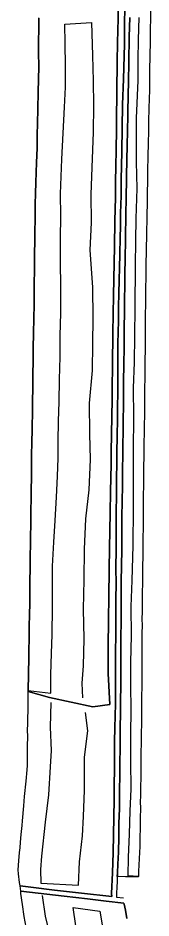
# Model space of a CAD drawing. Extents: x 154825 to 158680, y 370717 to 378075.
# Drawn here: x 156546.7 to 156616, y 375205 to 375674 of the extents above; entities that cross this region are included whole.
import ezdxf

# ---------------------------------------------------------------- set-up
doc = ezdxf.new("R2010")
doc.units = 0
for name, color, linetype in [('hoogteverschillijn', 7, 'Continuous'), ('maaiveldlijn algemeen - bomenrij', 7, 'Continuous'), ('maaiveldlijn algemeen - onverhard', 7, 'Continuous'), ('vlak_Bos', 7, 'Continuous'), ('vlak_Grasland', 7, 'Continuous'), ('vlak_Grazige_vegetatie', 7, 'Continuous')]:
    doc.layers.add(name, color=color, linetype=linetype)

msp = doc.modelspace()

# ---------------------------------------------------------------- linework, layer by layer
at = {"layer": 'hoogteverschillijn'}
for points in [[(156616, 375683.36), (156615.82, 375674.01), (156615.65, 375667.99), (156615.59, 375662.44), (156615.39, 375653.59), (156615.26, 375647.55), (156615.27, 375643.09), (156615.14, 375636.5), (156615.02, 375631.94), (156614.87, 375626.97), (156614.74, 375620.1), (156614.67, 375615.22), (156614.52, 375608.7), (156614.42, 375602.28), (156614.25, 375594.24), (156614.2, 375590.23), (156614.03, 375581.79), (156613.96, 375576.68), (156613.82, 375572.35), (156613.8, 375568.53), (156613.7, 375563.23), (156613.64, 375558.63), (156613.5, 375555.97), (156613.48, 375551.6), (156613.39, 375546.55), (156613.35, 375543.56), (156613.3, 375538.26), (156613.19, 375533.73), (156613.18, 375527.95), (156613.07, 375524.77), (156613.04, 375519.53), (156613.04, 375514.76), (156612.98, 375509.86), (156612.9, 375501.16), (156612.78, 375495.72), (156612.78, 375487.28), (156612.68, 375479.98), (156612.63, 375474.2), (156612.57, 375470.49), (156612.53, 375466.16), (156612.45, 375462.69), (156612.4, 375459.32), (156612.36, 375456.7), (156612.34, 375453.63), (156612.28, 375449.37), (156612.24, 375444.22), (156612.15, 375441.35), (156612.12, 375435.85), (156612.11, 375433.1), (156612.05, 375430.37), (156611.97, 375425.08), (156611.96, 375422.27), (156611.91, 375418.61), (156611.87, 375413.43), (156611.86, 375409.76), (156611.85, 375408.05), (156611.84, 375406.6), (156611.78, 375404.81), (156611.75, 375401.58), (156611.69, 375397.52), (156611.66, 375392.94), (156611.63, 375388.73), (156611.53, 375385.7), (156611.52, 375379.49), (156611.48, 375374.67), (156611.42, 375371.83), (156611.34, 375367.99), (156611.36, 375364.37), (156611.31, 375361.1), (156611.32, 375357.25), (156611.28, 375353.6), (156611.31, 375348.81), (156611.3, 375344.29), (156611.3, 375341.61), (156611.31, 375336.68), (156611.24, 375330.98), (156611.17, 375325.29), (156611.1, 375320.77), (156611.06, 375315.48), (156611, 375311.71), (156610.99, 375308.99), (156610.97, 375306.02), (156610.92, 375301.52), (156610.88, 375298.52), (156610.86, 375295.95), (156610.78, 375291.4), (156610.74, 375288.16), (156610.7, 375283.85), (156610.67, 375280.71), (156610.65, 375279.16), (156610.63, 375276.8), (156610.61, 375274.76), (156610.57, 375273.16), (156610.57, 375270.71), (156610.5, 375268.4), (156610.44, 375265.62), (156610.45, 375262.07), (156610.36, 375257.16), (156610.34, 375254.15), (156610.29, 375251.42), (156610.21, 375247.18), (156610.18, 375244.58), (156610.1, 375242.25), (156609.95, 375239.12), (156609.83, 375235.99), (156609.67, 375232.41), (156609.56, 375229.31), (156609.45, 375227.37), (156609.43, 375226.6), (156604.15, 375226.97), (156604.36, 375236.73), (156604.78, 375248.69), (156605.23, 375260.88), (156605.64, 375272.08), (156605.48, 375286.74), (156605.41, 375301.35), (156605.61, 375312.96), (156605.52, 375326.77), (156605.43, 375338.32), (156605.81, 375351.94), (156605.61, 375367.27), (156606.19, 375380.88), (156606.69, 375399.08), (156606.85, 375418.63), (156606.96, 375430.95), (156606.96, 375449.04), (156607.14, 375465.91), (156606.84, 375481.33), (156607.36, 375494.54), (156607.59, 375508.3), (156607.71, 375523), (156607.92, 375545.05), (156608.18, 375557.98), (156608.19, 375569.54), (156608.76, 375585.14), (156608.5, 375599), (156608.52, 375610.2), (156608.52, 375621.91), (156609.3, 375641.43), (156609.4, 375652.2), (156609.42, 375662.66), (156609.78, 375674.29)], [(156557.58, 375673.94), (156557.39, 375656.29), (156557.52, 375648.58), (156557.18, 375635.53), (156556.97, 375626.53), (156556.89, 375619.31), (156556.74, 375613.05), (156556.61, 375606.21), (156556.35, 375598.74), (156555.96, 375588.26), (156555.76, 375582.58), (156555.7, 375577.04), (156555.62, 375573.23), (156555.57, 375569.23), (156555.48, 375562.59), (156555.4, 375557.08), (156555.38, 375552.05), (156555.25, 375542.27), (156555.1, 375536.09), (156555.08, 375533.46), (156555.14, 375525.25), (156554.91, 375516.88), (156554.76, 375510.27), (156554.61, 375501.38), (156554.56, 375496.38), (156554.47, 375487.17), (156554.38, 375480.39), (156554.3, 375475.11), (156554.17, 375468.87), (156554.01, 375460.66), (156553.89, 375451.69), (156553.8, 375447.18), (156553.81, 375439.48), (156553.65, 375433.99), (156553.62, 375428.69), (156553.52, 375422.82), (156553.44, 375418.07), (156553.34, 375409.91), (156553.2, 375404.03), (156553.15, 375399.34), (156553.06, 375394.12), (156552.96, 375387.29), (156552.85, 375380.53), (156552.79, 375370.57), (156552.61, 375361.47), (156552.6, 375358.66), (156552.5, 375354.48), (156552.5, 375350.21), (156552.36, 375344.78), (156552.29, 375341.99), (156552.19, 375330.98), (156552.07, 375324.6), (156552.01, 375323.48), (156563.81, 375322.08), (156563.79, 375331.94), (156564.07, 375342.79), (156564.49, 375352.76), (156564.69, 375366.76), (156564.65, 375378.1), (156564.74, 375388.32), (156565.36, 375400.91), (156566.14, 375412.2), (156566.7, 375424.34), (156567.27, 375435.18), (156567.66, 375444.61), (156567.69, 375453.26), (156567.77, 375463.86), (156568.22, 375473.97), (156568.27, 375485.54), (156568.64, 375497.42), (156568.62, 375508.42), (156568.98, 375520.34), (156569.03, 375534.78), (156568.77, 375546.12), (156568.87, 375559), (156569.08, 375570.94), (156568.91, 375582.33), (156569.48, 375600.51), (156570.25, 375614.02), (156570.92, 375627.55), (156571.37, 375638.08), (156571.52, 375649.09), (156571.2, 375660.78), (156571.12, 375670.77), (156585.03, 375671.66), (156585.48, 375654.57), (156585.92, 375641.24), (156586.04, 375628.44), (156585.82, 375614.48), (156585.2, 375596.1), (156584.59, 375582.02), (156584.85, 375567.54), (156584.12, 375553.01), (156585.49, 375533.75), (156585.77, 375517.65), (156585.48, 375504.18), (156585.38, 375490.24), (156583.76, 375473.26), (156584.01, 375457.22), (156584.29, 375443.98), (156583.64, 375428.19), (156581.9, 375412.93), (156581.2, 375397.19), (156581.01, 375381.24), (156580.65, 375365.98), (156581.04, 375350.39), (156580.67, 375336.45), (156580.03, 375327.37), (156580.39, 375319.7)], [(156563.72, 375317.23), (156563.46, 375304.48), (156564, 375292.25), (156563.49, 375283.78), (156562.52, 375269.08), (156560.9, 375254.93), (156558.94, 375237.15), (156558.5, 375230.26), (156558.63, 375223.12), (156578.31, 375222.12), (156578.78, 375234.27), (156580.23, 375247.81), (156580.84, 375257.83), (156581.28, 375271.63), (156581.43, 375288.79), (156583.16, 375302.57), (156581.85, 375312.01)], [(156559.27, 375216.66), (156560.79, 375205.96), (156563.08, 375196.57)], [(156576.79, 375200.87), (156575.39, 375210.46), (156589.37, 375208.51), (156591.13, 375198.23)], [(156603.35, 375204.65), (156602.64, 375208.99), (156602.02, 375212.2)]]:
    msp.add_lwpolyline(points, dxfattribs=at)
at = {"layer": 'maaiveldlijn algemeen - bomenrij'}
for points in [[(156598.42, 375698.91), (156598.97, 375673.82), (156598.63, 375661.28), (156598.45, 375651.27), (156598.1, 375620.37), (156598.05, 375616.05), (156597.86, 375605.24), (156597.7, 375596.75), (156597.55, 375588.7), (156597.44, 375580.48), (156597.23, 375568.38), (156596.95, 375554.95), (156596.53, 375529.48), (156596.2, 375509.95), (156595.99, 375493.1), (156595.8, 375480.97), (156595.69, 375473.69), (156595.54, 375467.82), (156595.39, 375455.53), (156595.28, 375449.56), (156595.23, 375444.71), (156595.2, 375441.37), (156595.02, 375434.54), (156594.97, 375427.11), (156594.75, 375416.3), (156594.6, 375406.73), (156594.45, 375397.86), (156594.17, 375386.53), (156594.15, 375380.54), (156594.11, 375378.52), (156594.06, 375376.51), (156594, 375370.59), (156593.85, 375362.27), (156593.68, 375344.33), (156593.67, 375332.35), (156594.52, 375316.27), (156585.7, 375314.94), (156563.18, 375319.95), (156552.01, 375323.08)], [(156609.28, 375226.37), (156602.66, 375226.48), (156598.43, 375226.55)]]:
    msp.add_lwpolyline(points, dxfattribs=at)
at = {"layer": 'maaiveldlijn algemeen - onverhard'}
for points in [[(156547.83, 375221.66), (156553.41, 375221.03), (156565.8, 375219.48), (156579.82, 375217.95), (156595.51, 375216.15), (156595.42, 375217.73), (156595.88, 375228.48), (156596.25, 375239.1), (156596.85, 375266.69), (156597.01, 375290.22), (156597.06, 375296.09), (156597.22, 375304.87), (156597.32, 375309.46), (156597.42, 375317.4), (156597.53, 375326.71), (156597.57, 375331.49), (156597.59, 375341.18), (156597.65, 375354.88), (156597.67, 375369.34), (156597.77, 375381.06), (156597.73, 375385.48), (156597.78, 375399.01), (156597.91, 375415.62), (156598.08, 375426.11), (156598.09, 375434.97), (156598.2, 375441.2), (156598.27, 375450.23), (156598.34, 375453.51), (156598.51, 375467.7), (156598.64, 375482.37), (156598.74, 375492.2), (156598.77, 375504.37), (156599.03, 375516.2), (156599.11, 375524.01), (156599.28, 375529.93), (156599.45, 375538.12), (156599.55, 375543.34), (156599.78, 375551.54), (156599.98, 375559.18), (156600.16, 375565.83), (156600.19, 375572.35), (156600.4, 375581.4), (156600.5, 375589.63), (156600.8, 375604.52), (156601.14, 375628.99), (156601.65, 375642.23), (156602.16, 375660.37), (156602.13, 375669.51), (156602.34, 375680.89)], [(156604.89, 375674.25), (156604.68, 375664.16), (156604.45, 375650.98), (156604.25, 375640.94), (156604.12, 375633.9), (156603.95, 375624.88), (156603.74, 375613.48), (156603.65, 375609.27), (156603.35, 375598.34), (156603.3, 375593.3), (156603.22, 375588.34), (156603.12, 375582.27), (156603.04, 375577.9), (156602.96, 375574.09), (156602.84, 375568.89), (156602.68, 375562.25), (156602.64, 375557.28), (156602.53, 375549.84), (156602.48, 375547.03), (156602.38, 375542.27), (156602.4, 375538.28), (156602.33, 375533.2), (156602.21, 375528.71), (156602.2, 375524.09), (156602.15, 375518.79), (156602.07, 375514.45), (156602.01, 375505.39), (156601.95, 375499.09), (156601.91, 375497), (156601.93, 375495.43), (156601.87, 375492.61), (156601.75, 375485.37), (156601.7, 375482.3), (156601.74, 375479.97), (156601.6, 375471.46), (156601.51, 375465.16), (156601.51, 375460.63), (156601.32, 375449.52), (156601.27, 375447.4), (156601.18, 375437.67), (156601.07, 375429.04), (156601.01, 375423.36), (156600.86, 375412.66), (156600.82, 375405.07), (156600.79, 375397.12), (156600.68, 375388.34), (156600.53, 375380.43), (156600.42, 375362.22), (156600.38, 375357.6), (156600.33, 375353.03), (156600.32, 375345.97), (156600.36, 375340.16), (156600.25, 375326.23), (156600.24, 375323.98), (156600.18, 375320.12), (156600.03, 375311.88), (156599.93, 375304.03), (156599.89, 375293.46), (156599.78, 375285.81), (156599.69, 375278.46), (156599.62, 375272.29), (156599.52, 375266.61), (156599.51, 375261.98), (156599.31, 375254.16), (156599.2, 375247.09), (156599.03, 375239.27), (156598.72, 375232.95), (156598.52, 375228.56), (156598.17, 375220.54), (156598.04, 375218.49), (156598.02, 375217.35), (156598.09, 375215.78), (156601.69, 375215.46)], [(156551.39, 375197.39), (156549.96, 375205.72), (156549.05, 375211.99), (156548.11, 375217.7), (156548.11, 375218.9), (156547.83, 375221.66), (156547.41, 375223.47), (156546.94, 375227.96), (156546.7, 375230.1), (156547.1, 375234.7), (156547.51, 375239.17), (156547.78, 375241.6), (156548.01, 375244.43), (156548.41, 375248.48), (156548.8, 375253.15), (156549.05, 375255.55), (156549.75, 375263.5), (156550.15, 375268.29), (156550.9, 375276.25), (156551.46, 375282.24), (156551.61, 375284.44), (156551.67, 375286.6), (156551.67, 375291.06), (156551.71, 375295.11), (156551.75, 375299.06), (156551.73, 375303.32), (156551.76, 375305.69), (156551.84, 375309.57), (156551.91, 375312.63), (156551.96, 375317.35), (156552.05, 375321.17), (156552.01, 375323.08)], [(156601.86, 375212.68), (156592.68, 375213.72), (156582.85, 375214.95), (156570.7, 375216.29), (156557.16, 375217.83), (156548.11, 375218.9)]]:
    msp.add_lwpolyline(points, dxfattribs=at)
at = {"layer": 'vlak_Bos'}
for points in [[(156602.34, 375680.89), (156602.13, 375669.51), (156602.16, 375660.37), (156601.65, 375642.23), (156601.14, 375628.99), (156600.8, 375604.52), (156600.5, 375589.63), (156600.4, 375581.4), (156600.19, 375572.35), (156600.16, 375565.83), (156599.98, 375559.18), (156599.78, 375551.54), (156599.55, 375543.34), (156599.45, 375538.12), (156599.28, 375529.93), (156599.11, 375524.01), (156599.03, 375516.2), (156598.77, 375504.37), (156598.74, 375492.2), (156598.64, 375482.37), (156598.51, 375467.7), (156598.34, 375453.51), (156598.27, 375450.23), (156598.2, 375441.2), (156598.09, 375434.97), (156598.08, 375426.11), (156597.91, 375415.62), (156597.78, 375399.01), (156597.73, 375385.48), (156597.77, 375381.06), (156597.67, 375369.34), (156597.65, 375354.88), (156597.59, 375341.18), (156597.57, 375331.49), (156597.53, 375326.71), (156597.42, 375317.4), (156597.32, 375309.46), (156597.22, 375304.87), (156597.06, 375296.09), (156597.01, 375290.22), (156596.85, 375266.69), (156596.25, 375239.1), (156595.88, 375228.48), (156595.42, 375217.73), (156595.51, 375216.15), (156579.82, 375217.95), (156565.8, 375219.48), (156553.41, 375221.03), (156547.83, 375221.66), (156547.41, 375223.47), (156546.94, 375227.96), (156546.7, 375230.1), (156547.1, 375234.7), (156547.51, 375239.17), (156547.78, 375241.6), (156548.01, 375244.43), (156548.41, 375248.48), (156548.8, 375253.15), (156549.05, 375255.55), (156549.75, 375263.5), (156550.15, 375268.29), (156550.9, 375276.25), (156551.46, 375282.24), (156551.61, 375284.44), (156551.67, 375286.6), (156551.67, 375291.06), (156551.71, 375295.11), (156551.75, 375299.06), (156551.73, 375303.32), (156551.76, 375305.69), (156551.84, 375309.57), (156551.91, 375312.63), (156551.96, 375317.35), (156552.05, 375321.17), (156552.01, 375323.08), (156563.18, 375319.95), (156585.7, 375314.94), (156594.52, 375316.27), (156593.67, 375332.35), (156593.68, 375344.33), (156593.85, 375362.27), (156594, 375370.59), (156594.06, 375376.51), (156594.11, 375378.52), (156594.15, 375380.54), (156594.17, 375386.53), (156594.45, 375397.86), (156594.6, 375406.73), (156594.75, 375416.3), (156594.97, 375427.11), (156595.02, 375434.54), (156595.2, 375441.37), (156595.23, 375444.71), (156595.28, 375449.56), (156595.39, 375455.53), (156595.54, 375467.82), (156595.69, 375473.69), (156595.8, 375480.97), (156595.99, 375493.1), (156596.2, 375509.95), (156596.53, 375529.48), (156596.95, 375554.95), (156597.23, 375568.38), (156597.44, 375580.48), (156597.55, 375588.7), (156597.7, 375596.75), (156597.86, 375605.24), (156598.05, 375616.05), (156598.1, 375620.37), (156598.45, 375651.27), (156598.63, 375661.28), (156598.97, 375673.82), (156598.42, 375698.91)], [(156551.39, 375197.39), (156549.96, 375205.72), (156549.05, 375211.99), (156548.11, 375217.7), (156548.11, 375218.9), (156557.16, 375217.83), (156570.7, 375216.29), (156582.85, 375214.95), (156592.68, 375213.72), (156601.86, 375212.68), (156602.02, 375212.2), (156602.64, 375208.99), (156603.35, 375204.65)]]:
    msp.add_lwpolyline(points, dxfattribs=at)
at = {"layer": 'vlak_Grasland'}
msp.add_lwpolyline([(156598.42, 375698.91), (156598.97, 375673.82), (156598.63, 375661.28), (156598.45, 375651.27), (156598.1, 375620.37), (156598.05, 375616.05), (156597.86, 375605.24), (156597.7, 375596.75), (156597.55, 375588.7), (156597.44, 375580.48), (156597.23, 375568.38), (156596.95, 375554.95), (156596.53, 375529.48), (156596.2, 375509.95), (156595.99, 375493.1), (156595.8, 375480.97), (156595.69, 375473.69), (156595.54, 375467.82), (156595.39, 375455.53), (156595.28, 375449.56), (156595.23, 375444.71), (156595.2, 375441.37), (156595.02, 375434.54), (156594.97, 375427.11), (156594.75, 375416.3), (156594.6, 375406.73), (156594.45, 375397.86), (156594.17, 375386.53), (156594.15, 375380.54), (156594.11, 375378.52), (156594.06, 375376.51), (156594, 375370.59), (156593.85, 375362.27), (156593.68, 375344.33), (156593.67, 375332.35), (156594.52, 375316.27), (156585.7, 375314.94), (156563.18, 375319.95), (156552.01, 375323.08), (156552.01, 375323.48), (156552.07, 375324.6), (156552.19, 375330.98), (156552.29, 375341.99), (156552.36, 375344.78), (156552.5, 375350.21), (156552.5, 375354.48), (156552.6, 375358.66), (156552.61, 375361.47), (156552.79, 375370.57), (156552.85, 375380.53), (156552.96, 375387.29), (156553.06, 375394.12), (156553.15, 375399.34), (156553.2, 375404.03), (156553.34, 375409.91), (156553.44, 375418.07), (156553.52, 375422.82), (156553.62, 375428.69), (156553.65, 375433.99), (156553.81, 375439.48), (156553.8, 375447.18), (156553.89, 375451.69), (156554.01, 375460.66), (156554.17, 375468.87), (156554.3, 375475.11), (156554.38, 375480.39), (156554.47, 375487.17), (156554.56, 375496.38), (156554.61, 375501.38), (156554.76, 375510.27), (156554.91, 375516.88), (156555.14, 375525.25), (156555.08, 375533.46), (156555.1, 375536.09), (156555.25, 375542.27), (156555.38, 375552.05), (156555.4, 375557.08), (156555.48, 375562.59), (156555.57, 375569.23), (156555.62, 375573.23), (156555.7, 375577.04), (156555.76, 375582.58), (156555.96, 375588.26), (156556.35, 375598.74), (156556.61, 375606.21), (156556.74, 375613.05), (156556.89, 375619.31), (156556.97, 375626.53), (156557.18, 375635.53), (156557.52, 375648.58), (156557.39, 375656.29), (156557.58, 375673.94), (156557.61, 375674.15)], dxfattribs=at)
at = {"layer": 'vlak_Grazige_vegetatie'}
msp.add_lwpolyline([(156616, 375683.36), (156615.82, 375674.01), (156615.65, 375667.99), (156615.59, 375662.44), (156615.39, 375653.59), (156615.26, 375647.55), (156615.27, 375643.09), (156615.14, 375636.5), (156615.02, 375631.94), (156614.87, 375626.97), (156614.74, 375620.1), (156614.67, 375615.22), (156614.52, 375608.7), (156614.42, 375602.28), (156614.25, 375594.24), (156614.2, 375590.23), (156614.03, 375581.79), (156613.96, 375576.68), (156613.82, 375572.35), (156613.8, 375568.53), (156613.7, 375563.23), (156613.64, 375558.63), (156613.5, 375555.97), (156613.48, 375551.6), (156613.39, 375546.55), (156613.35, 375543.56), (156613.3, 375538.26), (156613.19, 375533.73), (156613.18, 375527.95), (156613.07, 375524.77), (156613.04, 375519.53), (156613.04, 375514.76), (156612.98, 375509.86), (156612.9, 375501.16), (156612.78, 375495.72), (156612.78, 375487.28), (156612.68, 375479.98), (156612.63, 375474.2), (156612.57, 375470.49), (156612.53, 375466.16), (156612.45, 375462.69), (156612.4, 375459.32), (156612.36, 375456.7), (156612.34, 375453.63), (156612.28, 375449.37), (156612.24, 375444.22), (156612.15, 375441.35), (156612.12, 375435.85), (156612.11, 375433.1), (156612.05, 375430.37), (156611.97, 375425.08), (156611.96, 375422.27), (156611.91, 375418.61), (156611.87, 375413.43), (156611.86, 375409.76), (156611.85, 375408.05), (156611.84, 375406.6), (156611.78, 375404.81), (156611.75, 375401.58), (156611.69, 375397.52), (156611.66, 375392.94), (156611.63, 375388.73), (156611.53, 375385.7), (156611.52, 375379.49), (156611.48, 375374.67), (156611.42, 375371.83), (156611.34, 375367.99), (156611.36, 375364.37), (156611.31, 375361.1), (156611.32, 375357.25), (156611.28, 375353.6), (156611.31, 375348.81), (156611.3, 375344.29), (156611.3, 375341.61), (156611.31, 375336.68), (156611.24, 375330.98), (156611.17, 375325.29), (156611.1, 375320.77), (156611.06, 375315.48), (156611, 375311.71), (156610.99, 375308.99), (156610.97, 375306.02), (156610.92, 375301.52), (156610.88, 375298.52), (156610.86, 375295.95), (156610.78, 375291.4), (156610.74, 375288.16), (156610.7, 375283.85), (156610.67, 375280.71), (156610.65, 375279.16), (156610.63, 375276.8), (156610.61, 375274.76), (156610.57, 375273.16), (156610.57, 375270.71), (156610.5, 375268.4), (156610.44, 375265.62), (156610.45, 375262.07), (156610.36, 375257.16), (156610.34, 375254.15), (156610.29, 375251.42), (156610.21, 375247.18), (156610.18, 375244.58), (156610.1, 375242.25), (156609.95, 375239.12), (156609.83, 375235.99), (156609.67, 375232.41), (156609.56, 375229.31), (156609.45, 375227.37), (156609.43, 375226.6), (156609.28, 375226.37), (156602.66, 375226.48), (156598.43, 375226.55), (156598.52, 375228.56), (156598.72, 375232.95), (156599.03, 375239.27), (156599.2, 375247.09), (156599.31, 375254.16), (156599.51, 375261.98), (156599.52, 375266.61), (156599.62, 375272.29), (156599.69, 375278.46), (156599.78, 375285.81), (156599.89, 375293.46), (156599.93, 375304.03), (156600.03, 375311.88), (156600.18, 375320.12), (156600.24, 375323.98), (156600.25, 375326.23), (156600.36, 375340.16), (156600.32, 375345.97), (156600.33, 375353.03), (156600.38, 375357.6), (156600.42, 375362.22), (156600.53, 375380.43), (156600.68, 375388.34), (156600.79, 375397.12), (156600.82, 375405.07), (156600.86, 375412.66), (156601.01, 375423.36), (156601.07, 375429.04), (156601.18, 375437.67), (156601.27, 375447.4), (156601.32, 375449.52), (156601.51, 375460.63), (156601.51, 375465.16), (156601.6, 375471.46), (156601.74, 375479.97), (156601.7, 375482.3), (156601.75, 375485.37), (156601.87, 375492.61), (156601.93, 375495.43), (156601.91, 375497), (156601.95, 375499.09), (156602.01, 375505.39), (156602.07, 375514.45), (156602.15, 375518.79), (156602.2, 375524.09), (156602.21, 375528.71), (156602.33, 375533.2), (156602.4, 375538.28), (156602.38, 375542.27), (156602.48, 375547.03), (156602.53, 375549.84), (156602.64, 375557.28), (156602.68, 375562.25), (156602.84, 375568.89), (156602.96, 375574.09), (156603.04, 375577.9), (156603.12, 375582.27), (156603.22, 375588.34), (156603.3, 375593.3), (156603.35, 375598.34), (156603.65, 375609.27), (156603.74, 375613.48), (156603.95, 375624.88), (156604.12, 375633.9), (156604.25, 375640.94), (156604.45, 375650.98), (156604.68, 375664.16), (156604.89, 375674.25)], dxfattribs=at)

doc.saveas('drawing.dxf')
